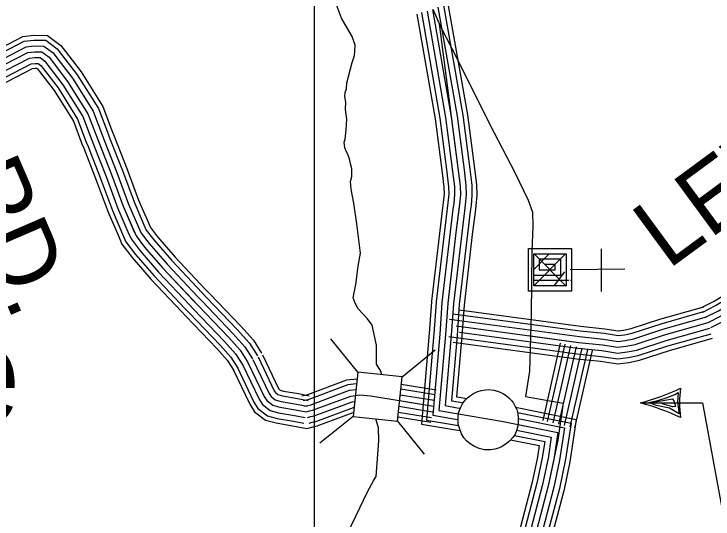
# Model space of a CAD drawing. Extents: x 1551132 to 1791609, y 378168 to 563823.
# Drawn here: x 1630907 to 1634634, y 511616 to 514308 of the extents above; entities that cross this region are included whole.
import ezdxf

# ---------------------------------------------------------------- set-up
doc = ezdxf.new("R2010")
doc.units = 0
for name, color, linetype in [('DESIGN - ROW - Right-of-Way and Easement Labels', 7, 'Continuous'), ('DESIGN - ROW - Right-of-Way Linework', 7, 'Continuous'), ('DESIGN - TRANSPORTATION - Text', 7, 'Continuous'), ('DESIGN - UTILITIES - Cable (Underground) with Text', 7, 'Continuous'), ('SURVEY - CENTERLINE - Preliminary Text', 7, 'Continuous'), ('SURVEY - CONTOURS - Index with Text', 7, 'Continuous'), ('SURVEY - DRAINAGE - Storm Sewer', 7, 'Continuous'), ('SURVEY - TRANSPORTATION - Roads', 7, 'Continuous'), ('SURVEY - VEGETATION - Features with Text', 7, 'Continuous')]:
    doc.layers.add(name, color=color, linetype=linetype)

msp = doc.modelspace()

# ---------------------------------------------------------------- linework, layer by layer
at = {"layer": 'DESIGN - ROW - Right-of-Way and Easement Labels'}
for p, q in [((1634294.643, 512235.405), (1634418.582, 512256.614)), ((1634339.125, 512247.022), (1634388.932, 512262.947)), ((1634388.932, 512262.947), (1634430.198, 512279.89)), ((1634418.582, 512256.614), (1634427.032, 512241.83)), ((1634430.198, 512279.89), (1634448.198, 512290.498)), ((1634448.198, 512290.498), (1634443.931, 512238.572)), ((1634281.968, 512234.347), (1634339.125, 512247.022)), ((1634332.742, 512221.638), (1634294.643, 512235.405)), ((1634401.599, 512206.804), (1634332.742, 512221.638)), ((1634387.832, 512222.738), (1634363.458, 512229.03)), ((1634419.598, 512213.188), (1634387.832, 512222.738)), ((1634427.032, 512241.83), (1634434.423, 512215.296)), ((1634443.931, 512238.572), (1634453.473, 512176.137)), ((1634453.473, 512176.137), (1634401.599, 512206.804)), ((1634434.423, 512215.296), (1634419.598, 512213.188))]:
    msp.add_line(p, q, dxfattribs=at)
for points in [[(1634246.769, 512234.438), (1634578.603, 512234.438)], [(1634578.603, 512234.438), (1634679.759, 511683.783)]]:
    msp.add_lwpolyline(points, dxfattribs=at)
for centre, radius, start, end in [((1633824.44, 513728.106), 1552.248, 285.788506, 294.216283), ((1634987.705, 512234.42), 532.31, 171.570767, 188.429164), ((1633881.365, 510897.111), 1386.337, 65.278386, 74.716925)]:
    msp.add_arc(centre, radius, start, end, dxfattribs=at)
at = {"layer": 'DESIGN - ROW - Right-of-Way Linework'}
msp.add_lwpolyline([(1632507.863, 517371.878), (1632507.831, 461291.675)], dxfattribs=at)
at = {"layer": 'DESIGN - TRANSPORTATION - Text'}
for points in [[(1632700.74, 513415.684), (1632709.014, 513441.669), (1632707.414, 513481.786), (1632701.69, 513509.92), (1632695.948, 513536.038), (1632684.207, 513564.23), (1632678.324, 513576.322), (1632670.49, 513594.447), (1632666.79, 513624.565), (1632672.965, 513640.54), (1632677.474, 513690.625), (1632682.049, 513746.718), (1632674.565, 513798.928), (1632676.957, 513837.004), (1632671.249, 513867.138), (1632673.482, 513889.172), (1632679.69, 513909.156), (1632682.015, 513941.215), (1632709.156, 514049.218), (1632721.564, 514087.193), (1632723.773, 514107.219), (1632726.123, 514141.287), (1632710.556, 514187.563), (1632653.458, 514286.39), (1632620.959, 514370.142)], [(1632839.061, 512440.676), (1632840.219, 512543.029), (1632815.861, 512648.973), (1632791.487, 512682.899), (1632741.93, 512735.534), (1632726.205, 512765.768), (1632714.472, 512793.96), (1632729.23, 512865.995), (1632742.247, 512964.115), (1632754.955, 513032.158), (1632734.505, 513188.762), (1632719.589, 513299.198), (1632704.314, 513373.542), (1632700.74, 513415.684)], [(1632868.46, 512384.291), (1632862.144, 512403.55), (1632839.061, 512440.676)], [(1632677.581, 511525.086), (1632730.78, 511634.83), (1632790.112, 511756.542), (1632824.844, 511822.36), (1632837.285, 511841.636), (1632851.269, 512032.124), (1632850.044, 512102.126), (1632836.886, 512149.669)]]:
    msp.add_lwpolyline(points, dxfattribs=at)
at = {"layer": 'DESIGN - UTILITIES - Cable (Underground) with Text'}
msp.add_line((1634039.493, 512828.18), (1634039.366, 513056.183), dxfattribs=at)
for points in [[(1633883.654, 512944.292), (1633878.587, 512944.159), (1633878.68, 512830.203), (1633650.41, 512830.2), (1633650.582, 513058.295), (1633878.719, 513058.248), (1633878.679, 512887.185), (1633874.588, 512887.135)], [(1633850.255, 512856.869), (1633678.215, 513031.846)], [(1633864.421, 512887.135), (1633679.059, 512887.183), (1633678.965, 513029.738), (1633850.17, 513029.74), (1633850.214, 512858.668), (1633679.101, 512858.758), (1633679.058, 512915.69), (1633821.697, 512915.692), (1633821.654, 513001.274), (1633707.523, 513001.272), (1633707.524, 512944.157), (1633793.147, 512944.158), (1633793.055, 512972.715), (1633736.206, 512972.757)], [(1633759.922, 513028.947), (1633681.125, 512947.281)], [(1633847.304, 513028.948), (1633681.167, 512859.817)], [(1633841.371, 512932.634), (1633786.148, 512859.818)], [(1634163.356, 512946.72), (1633872.871, 512944.159)]]:
    msp.add_lwpolyline(points, dxfattribs=at)
at = {"layer": 'SURVEY - CENTERLINE - Preliminary Text'}
for points in [[(1633167.179, 514343.425), (1633269.235, 513763.66)], [(1633196.97, 514355.159), (1633299.976, 513767.661)], [(1633220.445, 514362.384), (1633325.475, 513770.986)], [(1633055.248, 514307.308), (1633152.504, 513748.452)], [(1633079.623, 514316.333), (1633177.012, 513751.643)], [(1633110.314, 514322.658), (1633207.753, 513755.644)], [(1633138.296, 514332.583), (1633238.494, 513759.652)], [(1633139.163, 514333.35), (1633180.395, 514240.881), (1633270.952, 514065.885), (1633446.047, 513715.951), (1633575.986, 513466.528), (1633648.734, 513315.724), (1633672.2, 513251.439), (1633673.567, 513177.321), (1633668.4, 513041.167), (1633663.525, 512706.725), (1633654.933, 512404.359), (1633633.759, 512268.339), (1633835.562, 512232.638), (1633805.871, 512036.6), (1633755.747, 511792.66), (1633681.315, 511512.861)], [(1633173.896, 514255.465), (1633275.876, 513472.72), (1633285.809, 513391.009), (1633286.709, 513344.508), (1633282.201, 513294.398), (1633263.259, 513143.619), (1633219.427, 512764.51), (1633207.552, 512598.705)], [(1633152.504, 513748.468), (1633189.836, 513461.886), (1633199.194, 513384.926), (1633199.919, 513347.566), (1633195.97, 513303.69), (1633192.236, 513273.939)], [(1633177.012, 513751.66), (1633214.361, 513464.969), (1633223.886, 513386.659), (1633224.661, 513346.691), (1633220.552, 513301.04), (1633216.761, 513270.864)], [(1633207.753, 513755.66), (1633245.118, 513468.845), (1633254.843, 513388.834), (1633255.685, 513345.6), (1633251.377, 513297.723), (1633247.518, 513266.998)], [(1633238.494, 513759.669), (1633275.876, 513472.72), (1633285.809, 513391.009), (1633286.709, 513344.508), (1633282.201, 513294.398), (1633278.276, 513263.139)], [(1633269.235, 513763.677), (1633306.634, 513476.595), (1633316.775, 513393.184), (1633317.733, 513343.416), (1633313.025, 513291.073), (1633309.033, 513259.281)], [(1633299.976, 513767.677), (1633337.391, 513480.47), (1633347.733, 513395.359), (1633348.758, 513342.325), (1633343.849, 513287.757), (1633339.791, 513255.414)], [(1633325.475, 513771.002), (1633362.907, 513483.678), (1633373.424, 513397.168), (1633374.499, 513341.416), (1633369.424, 513284.998), (1633365.307, 513252.214)], [(1633192.236, 513273.964), (1633177.17, 513154.003), (1633133.529, 512776.552)], [(1633216.761, 513270.881), (1633201.703, 513151.045), (1633158.078, 512773.718)], [(1633247.518, 513267.023), (1633232.485, 513147.328), (1633188.878, 512770.151)], [(1633278.276, 513263.156), (1633263.259, 513143.619), (1633219.669, 512766.593)], [(1633309.033, 513259.289), (1633294.034, 513139.911), (1633250.46, 512763.035)], [(1633339.791, 513255.431), (1633324.816, 513136.194), (1633281.259, 512759.468)], [(1633365.307, 513252.222), (1633350.341, 513133.111), (1633306.8, 512756.518)], [(1633133.521, 512776.527), (1633133.071, 512772.568), (1633121.063, 512604.897)], [(1633158.078, 512773.702), (1633157.678, 512770.268), (1633145.712, 512603.139)], [(1633188.869, 512770.151), (1633188.553, 512767.393), (1633176.636, 512600.922)], [(1633219.669, 512766.61), (1633219.427, 512764.51), (1633207.552, 512598.705)], [(1633250.468, 512763.068), (1633250.301, 512761.626), (1633238.468, 512596.489)], [(1633281.259, 512759.518), (1633281.176, 512758.751), (1633269.392, 512594.272)], [(1633306.808, 512756.585), (1633306.783, 512756.359), (1633295.042, 512592.439)], [(1633121.154, 512606.156), (1633079.43, 512122.026), (1633250.926, 512093.042)], [(1633145.779, 512604.03), (1633106.013, 512142.602), (1633255.042, 512117.41)], [(1633176.67, 512601.364), (1633139.345, 512168.403), (1633260.209, 512147.977)], [(1633207.552, 512598.705), (1633172.686, 512194.212), (1633506.003, 512137.885)], [(1633207.552, 512598.705), (1633172.686, 512194.212), (1633265.376, 512178.545)], [(1633238.435, 512596.047), (1633206.027, 512220.021), (1633270.542, 512209.112)], [(1633269.326, 512593.38), (1633239.36, 512245.821), (1633275.709, 512239.679)], [(1633294.942, 512591.172), (1633267.017, 512267.23), (1633279.992, 512265.038)], [(1633279.975, 512265.047), (1633320.599, 512258.18)], [(1633275.692, 512239.688), (1633302.008, 512235.238)], [(1633270.525, 512209.12), (1633286.217, 512206.47)], [(1633580.551, 512211.329), (1633904.785, 512146.044), (1633870.603, 511920.322)], [(1633592.068, 512183.803), (1633876.828, 512126.46), (1633846.162, 511924.022)], [(1633260.192, 512147.985), (1633275.025, 512145.477)], [(1633265.359, 512178.553), (1633276.909, 512176.603)], [(1633595.284, 512151.527), (1633841.754, 512101.901), (1633815.512, 511928.663)], [(1633255.026, 512117.418), (1633276.675, 512113.76)], [(1633506.003, 512137.885), (1633806.679, 512077.342), (1633784.863, 511933.305)], [(1633593.809, 512120.202), (1633806.679, 512077.342), (1633784.863, 511933.305)], [(1633250.909, 512093.042), (1633286, 512087.109)], [(1633586.71, 512090.009), (1633771.605, 512052.783), (1633754.214, 511937.947)], [(1633554.91, 512038.558), (1633707.44, 512007.849), (1633698.14, 511946.439)], [(1633575.318, 512060.683), (1633736.531, 512028.224), (1633723.565, 511942.589)], [(1633697.657, 511945.789), (1633670.332, 511812.777), (1633596.059, 511533.57)], [(1633723.198, 511942.314), (1633695.374, 511806.885), (1633621.058, 511527.503)], [(1633754.281, 511939.497), (1633725.564, 511799.768), (1633651.183, 511520.178)], [(1633784.513, 511932.58), (1633755.747, 511792.66), (1633681.315, 511512.861)], [(1633815.337, 511928.655), (1633785.93, 511785.551), (1633711.448, 511505.544)], [(1633846.237, 511925.005), (1633816.121, 511778.435), (1633741.572, 511498.219)], [(1633870.536, 511920.48), (1633840.187, 511772.768), (1633765.597, 511492.385)]]:
    msp.add_lwpolyline(points, dxfattribs=at)
at = {"layer": 'SURVEY - CONTOURS - Index with Text'}
for points in [[(1630632.872, 514033.158), (1630747.778, 514081.651), (1630954.49, 514188.253), (1631011.88, 514194.154), (1631085.595, 514193.545), (1631156.076, 514140.669), (1631181.084, 514108.076)], [(1630642.863, 514009.465), (1630758.686, 514058.342), (1630961.956, 514163.169), (1631013.088, 514168.428), (1631076.928, 514167.895), (1631137.827, 514122.218), (1631160.676, 514092.418)], [(1630654.921, 513980.898), (1630771.835, 514030.241), (1630970.956, 514132.935), (1631014.555, 514137.419), (1631066.479, 514136.985), (1631115.819, 514099.968), (1631136.085, 514073.551)], [(1630666.971, 513952.339), (1630784.985, 514002.14), (1630979.956, 514102.693), (1631016.013, 514106.401), (1631056.029, 514106.068), (1631093.811, 514077.726), (1631111.486, 514054.683)], [(1630784.985, 514002.14), (1630979.956, 514102.693), (1631016.013, 514106.401), (1631056.029, 514106.068), (1631093.811, 514077.726), (1631192.759, 513948.731), (1631301.339, 513775.593), (1631350.263, 513647.006), (1631426.636, 513452.101), (1631489.226, 513283.347), (1631557.908, 513124.56), (1631603.415, 513064.1), (1631700.521, 512953.139), (1631886.933, 512755.334), (1632051.554, 512583.738), (1632113.003, 512515.136), (1632152.435, 512453.001)], [(1631160.668, 514092.434), (1631243.733, 513984.148), (1631357.113, 513803.352), (1631408.104, 513669.34), (1631416.928, 513646.815)], [(1631181.076, 514108.085), (1631264.874, 513998.84), (1631380.246, 513814.869), (1631432.086, 513678.607), (1631440.869, 513656.198)], [(1630679.021, 513923.78), (1630798.135, 513974.039), (1630988.955, 514072.45), (1631017.471, 514075.384), (1631045.579, 514075.151), (1631071.803, 514055.483), (1631086.886, 514035.816)], [(1630691.079, 513895.212), (1630811.284, 513945.939), (1630997.955, 514042.216), (1631018.938, 514044.375), (1631035.129, 514044.241), (1631049.796, 514033.233), (1631062.295, 514016.949)], [(1631111.477, 514054.7), (1631192.759, 513948.731), (1631301.339, 513775.593), (1631350.263, 513647.006), (1631359.205, 513624.189)], [(1631136.077, 514073.567), (1631218.242, 513966.44), (1631329.222, 513789.477), (1631379.179, 513658.173), (1631388.071, 513635.498)], [(1630700.687, 513872.445), (1630821.768, 513923.538), (1631005.13, 514018.107), (1631020.096, 514019.649), (1631026.796, 514019.591), (1631032.254, 514015.499), (1631042.679, 514001.899)], [(1631062.287, 514016.966), (1631141.785, 513913.313), (1631245.566, 513747.834), (1631292.423, 513624.672), (1631301.481, 513601.563)], [(1631086.878, 514035.833), (1631167.276, 513931.022), (1631273.457, 513761.709), (1631321.347, 513635.839), (1631330.339, 513612.88)], [(1631042.671, 514001.924), (1631121.469, 513899.196), (1631223.333, 513736.759), (1631269.373, 513615.764), (1631278.465, 513592.547)], [(1631388.062, 513635.514), (1631455.602, 513463.152), (1631518.001, 513294.897), (1631571.341, 513171.586)], [(1631416.92, 513646.831), (1631484.568, 513474.194), (1631546.783, 513306.456), (1631599.799, 513183.895)], [(1631440.861, 513656.215), (1631508.601, 513483.361), (1631570.658, 513316.04), (1631623.398, 513194.103)], [(1631301.473, 513601.58), (1631368.704, 513430.009), (1631431.669, 513260.238), (1631485.985, 513134.66)], [(1631330.33, 513612.897), (1631397.67, 513441.051), (1631460.452, 513271.797), (1631514.442, 513146.969)], [(1631359.196, 513624.206), (1631426.636, 513452.101), (1631489.226, 513283.347), (1631542.892, 513159.277)], [(1631278.457, 513592.563), (1631345.613, 513421.201), (1631408.728, 513251.03), (1631463.302, 513124.851)], [(1631623.39, 513194.12), (1631634.265, 513168.969), (1631671.547, 513119.435), (1631765.461, 513012.124), (1631928.291, 512839.344)], [(1631542.883, 513159.294), (1631557.908, 513124.56), (1631603.415, 513064.1), (1631700.521, 512953.139), (1631864.459, 512779.184)], [(1631571.333, 513171.603), (1631584.891, 513140.252), (1631627.498, 513083.659), (1631723.471, 512973.989), (1631887.017, 512800.443)], [(1631599.782, 513183.911), (1631611.882, 513155.952), (1631651.572, 513103.209), (1631746.42, 512994.831), (1631909.575, 512821.71)], [(1631463.294, 513124.868), (1631482.418, 513080.658), (1631536.058, 513009.39), (1631636.323, 512894.82), (1631801.352, 512719.708)], [(1631485.985, 513134.677), (1631503.934, 513093.167), (1631555.258, 513024.99), (1631654.622, 512911.446), (1631819.343, 512736.658)], [(1631514.434, 513146.985), (1631530.925, 513108.868), (1631579.332, 513044.541), (1631677.572, 512932.288), (1631841.901, 512757.925)], [(1631909.575, 512821.719), (1631931.866, 512798.06), (1632097.028, 512625.897), (1632162.602, 512552.687), (1632204.784, 512486.227)], [(1631928.282, 512839.353), (1631950.499, 512815.777), (1632115.886, 512643.381), (1632183.176, 512568.262), (1632226.492, 512500.002)], [(1631864.451, 512779.193), (1631886.933, 512755.334), (1632051.554, 512583.738), (1632113.003, 512515.136), (1632152.435, 512453.001)], [(1631887.008, 512800.451), (1631909.4, 512776.693), (1632074.287, 512604.813), (1632137.802, 512533.911), (1632178.61, 512469.61)], [(1631841.893, 512757.934), (1631864.467, 512733.975), (1632028.822, 512562.662), (1632088.203, 512496.36), (1632126.261, 512436.392)], [(1631801.344, 512719.716), (1631824.093, 512695.574), (1631987.956, 512524.769), (1632043.63, 512462.618), (1632079.22, 512406.533)], [(1631819.327, 512736.666), (1631842.001, 512712.608), (1632006.08, 512541.578), (1632063.404, 512477.585), (1632100.087, 512419.775)], [(1632208.351, 512479.785), (1632294.932, 512299.047), (1632300.932, 512289.422), (1632314.123, 512279.355), (1632337.597, 512272.963), (1632419.129, 512258.671), (1632475.919, 512247.888)], [(1632231.542, 512490.902), (1632317.506, 512311.447), (1632320.273, 512307.014), (1632325.731, 512302.847), (1632343.206, 512298.089), (1632423.745, 512283.972), (1632480.711, 512273.155)], [(1632152.435, 512453.001), (1632240.508, 512269.146), (1632254.324, 512247.004), (1632286.14, 512222.712), (1632324.073, 512212.387), (1632407.996, 512197.678), (1632464.353, 512186.978)], [(1632152.435, 512453.001), (1632240.508, 512269.146), (1632254.324, 512247.004), (1632286.14, 512222.712), (1632324.073, 512212.387), (1632407.996, 512197.678), (1632464.353, 512186.978)], [(1632180.393, 512466.393), (1632267.716, 512284.097), (1632277.632, 512268.213), (1632300.132, 512251.029), (1632330.831, 512242.679), (1632413.562, 512228.179), (1632470.136, 512217.437)], [(1632074.229, 512415.533), (1632164.385, 512227.329), (1632189.134, 512187.678), (1632247, 512143.493), (1632305.165, 512127.659), (1632392.421, 512112.367), (1632467.444, 512098.125)], [(1632096.52, 512426.217), (1632186.084, 512239.246), (1632207.717, 512204.586), (1632258.158, 512166.069), (1632310.548, 512151.81), (1632396.863, 512136.685), (1632452.786, 512126.068)], [(1632124.478, 512439.609), (1632213.3, 512254.196), (1632231.017, 512225.795), (1632272.149, 512194.394), (1632317.315, 512182.094), (1632402.429, 512167.177), (1632458.57, 512156.519)], [(1632442.053, 512271.813), (1632460.878, 512276.763), (1632472.869, 512279.43), (1632682.256, 512357.349), (1632736.53, 512363.682)], [(1632448.595, 512246.946), (1632466.944, 512251.763), (1632480.177, 512254.713), (1632688.323, 512332.165), (1632731.888, 512337.257)], [(1632971.674, 512334.765), (1633156.945, 512304.331)], [(1632456.47, 512216.962), (1632474.261, 512221.637), (1632488.994, 512224.92), (1632695.631, 512301.806), (1632729.222, 512305.731)], [(1632969.024, 512309.139), (1633152.778, 512278.955)], [(1632464.353, 512186.978), (1632481.569, 512191.503), (1632497.81, 512195.12), (1632702.939, 512271.447), (1632751.013, 512277.063), (1632809.003, 512272.58), (1633142.728, 512217.771)], [(1632464.353, 512186.978), (1632481.569, 512191.503), (1632497.81, 512195.12), (1632702.939, 512271.447), (1632725.555, 512274.088)], [(1632965.824, 512278.247), (1633147.753, 512248.363)], [(1632472.236, 512156.994), (1632488.877, 512161.369), (1632506.627, 512165.319), (1632710.247, 512241.088), (1632723.28, 512242.613)], [(1632962.549, 512247.363), (1633142.728, 512217.771)], [(1632467.444, 512098.125), (1632502.019, 512107.217), (1632522.468, 512111.767), (1632716.139, 512183.836)], [(1632480.111, 512127.009), (1632496.194, 512131.243), (1632515.443, 512135.526), (1632717.555, 512210.728), (1632719.53, 512210.962)], [(1632956.058, 512185.595), (1633132.679, 512156.586)], [(1632959.374, 512216.47), (1633137.704, 512187.178)], [(1632953.483, 512160.977), (1633128.67, 512132.202)]]:
    msp.add_lwpolyline(points, dxfattribs=at)
at = {"layer": 'SURVEY - DRAINAGE - Storm Sewer'}
for p, q in [((1632739.499, 512398.811), (1632596.577, 512575.308)), ((1632975.808, 512373.967), (1633152.313, 512516.905)), ((1632714.696, 512162.51), (1632538.183, 512019.572)), ((1632950.956, 512137.682), (1633093.893, 511961.185))]:
    msp.add_line(p, q, dxfattribs=at)
msp.add_lwpolyline([(1632714.696, 512162.51), (1632950.997, 512137.682), (1632975.808, 512373.967), (1632739.499, 512398.811)], close=True, dxfattribs=at)
at = {"layer": 'SURVEY - TRANSPORTATION - Roads'}
for points in [[(1634568.487, 512740.618), (1634635.76, 512774.894), (1634875.521, 512919.831), (1635013.251, 513004.092), (1635237.538, 513169.088), (1635326.419, 513246.415), (1635402.884, 513319.15), (1635492.832, 513410.786), (1635577.363, 513510.397), (1635611.038, 513558.506), (1635667.153, 513662.076), (1635718.435, 513800.696), (1635778.584, 513977.476), (1635823.016, 514123.488)], [(1634579.712, 512718.593), (1634647.777, 512753.277), (1634888.363, 512898.714), (1635027.051, 512983.558), (1635252.996, 513149.779), (1635343.052, 513228.131), (1635420.225, 513301.533), (1635511.098, 513394.111), (1635596.955, 513495.28), (1635632.096, 513545.49), (1635689.719, 513651.851), (1635741.726, 513792.429), (1635802.117, 513969.892), (1635846.657, 514116.296)], [(1634593.778, 512690.975), (1634662.851, 512726.159), (1634904.471, 512872.222), (1635044.351, 512957.807), (1635272.387, 513125.553), (1635363.918, 513205.189), (1635441.975, 513279.441), (1635534.006, 513373.193), (1635621.529, 513476.321), (1635658.503, 513529.164), (1635718.027, 513639.017), (1635770.942, 513782.054), (1635831.624, 513960.384), (1635876.315, 514107.271)], [(1634607.853, 512663.35), (1634677.926, 512699.05), (1634920.579, 512845.738), (1635061.659, 512932.048), (1635291.778, 513101.336), (1635384.784, 513182.255), (1635463.724, 513257.34), (1635556.914, 513352.276), (1635646.095, 513457.362), (1635684.919, 513512.839), (1635746.335, 513626.192), (1635800.158, 513771.679), (1635861.132, 513950.875), (1635905.973, 514098.246)], [(1634607.853, 512663.35), (1634677.926, 512699.05), (1634920.579, 512845.738), (1635061.659, 512932.048), (1635291.778, 513101.336), (1635384.784, 513182.255), (1635463.724, 513257.34), (1635556.914, 513352.276), (1635646.095, 513457.362), (1635684.919, 513512.839), (1635746.335, 513626.192), (1635800.158, 513771.679), (1635861.132, 513950.875), (1635905.973, 514098.246)], [(1634621.927, 512635.724), (1634693.001, 512671.941), (1634936.687, 512819.254), (1635078.967, 512906.289), (1635311.17, 513077.119), (1635405.651, 513159.321), (1635485.474, 513235.24), (1635579.822, 513331.359), (1635670.661, 513438.403), (1635711.335, 513496.513), (1635774.642, 513613.366), (1635829.374, 513761.304), (1635890.64, 513941.367), (1635935.63, 514089.22)], [(1633279.951, 512730.742), (1633927.835, 512643.482), (1634056.482, 512630.232), (1634128.372, 512619.031), (1634157.18, 512622.707), (1634197.279, 512630.707), (1634350.267, 512680.316), (1634584.153, 512746.768)], [(1633246.543, 512710.292), (1633924.919, 512618.931), (1634053.307, 512605.706), (1634128.03, 512594.072), (1634161.171, 512598.298), (1634203.537, 512606.748), (1634357.458, 512656.658), (1634590.911, 512722.993)], [(1633229.552, 512681.324), (1633921.26, 512588.139), (1634049.332, 512574.955), (1634127.597, 512562.763), (1634166.171, 512567.688), (1634211.37, 512576.705), (1634366.483, 512626.998), (1634599.378, 512693.167)], [(1633264.801, 512645.282), (1633917.602, 512557.355), (1634045.357, 512544.196), (1634127.164, 512531.454), (1634171.171, 512537.071), (1634219.212, 512546.655), (1634375.5, 512597.331), (1634607.853, 512663.35)], [(1633282.217, 512611.639), (1633913.944, 512526.571), (1634041.382, 512513.437), (1634126.73, 512500.145), (1634176.171, 512506.454), (1634227.053, 512516.604), (1634384.516, 512567.664), (1634616.327, 512633.532)], [(1633647.967, 512593.672), (1633917.602, 512557.355), (1634045.357, 512544.196), (1634127.164, 512531.454), (1634171.171, 512537.071), (1634219.212, 512546.655), (1634375.5, 512597.331), (1634607.853, 512663.35)], [(1633225.602, 512588.013), (1633910.286, 512495.778), (1634037.408, 512482.686), (1634126.297, 512468.836), (1634181.171, 512475.844), (1634234.886, 512486.561), (1634393.541, 512538.004), (1634624.794, 512603.706)], [(1633248.326, 512558.988), (1633907.252, 512470.236), (1634034.108, 512457.169), (1634125.939, 512442.869), (1634185.321, 512450.444), (1634241.394, 512461.636), (1634401.024, 512513.396), (1634631.827, 512578.972)], [(1633819.613, 512552.571), (1633725.731, 512140.844)], [(1633843.712, 512547.079), (1633749.831, 512135.352)], [(1633873.936, 512540.188), (1633780.055, 512128.46)], [(1633904.161, 512533.296), (1633810.279, 512121.568)], [(1633904.161, 512533.296), (1633810.279, 512121.568)], [(1633934.385, 512526.404), (1633840.504, 512114.677)], [(1633964.609, 512519.512), (1633870.728, 512107.785)], [(1633989.684, 512513.795), (1633895.802, 512102.068)]]:
    msp.add_lwpolyline(points, dxfattribs=at)
at = {"layer": 'SURVEY - VEGETATION - Features with Text'}
msp.add_lwpolyline([(1633314.233, 512251.13), (1633325.508, 512261.588), (1633339.982, 512274.139), (1633356.523, 512283.972), (1633374.99, 512293.114), (1633398.456, 512301.239), (1633420.772, 512304.281), (1633438.705, 512305.29), (1633465.713, 512302.531), (1633484.329, 512297.581), (1633499.228, 512291.431), (1633516.686, 512282.847), (1633530.878, 512274.064), (1633545.852, 512262.272), (1633559.502, 512247.78), (1633569.977, 512232.413), (1633578.577, 512215.979), (1633587.218, 512199.504), (1633592.751, 512178.503), (1633595.793, 512151.119), (1633595.459, 512131.935), (1633592.668, 512110.593), (1633585.935, 512088.051), (1633579.343, 512068.234), (1633566.26, 512049.975), (1633550.494, 512031.633), (1633532.253, 512017.391), (1633509.995, 512002.857), (1633489.67, 511993.44), (1633469.996, 511988.065), (1633448.771, 511984.515), (1633416.172, 511985.306), (1633387.773, 511991.74), (1633362.781, 512002.215), (1633339.299, 512015.915), (1633319.874, 512032.274), (1633304.85, 512048.683), (1633292.4, 512069.5), (1633281.583, 512100.093), (1633275.359, 512121.685), (1633275.542, 512154.994), (1633277.592, 512181.361), (1633288.6, 512212.279), (1633300.458, 512233.554)], close=True, dxfattribs=at)

# ---------------------------------------------------------------- texts
at = {"layer": 'DESIGN - ROW - Right-of-Way and Easement Labels'}
for s, height, rotation, p in [('LEWIS', 369.9979, 36.340011, (1634393.391, 512941.632)), ('RD.', 370.0065, 293.389081, (1630571.34, 513445.008))]:
    msp.add_text(s, height=height, rotation=rotation, dxfattribs=at).set_placement(p)
at = {"layer": 'SURVEY - VEGETATION - Features with Text'}
msp.add_text('Santa Fe', height=527.9876, rotation=0.000033, dxfattribs=at).set_placement((1628077.165, 512126.099))

doc.saveas('drawing.dxf')
